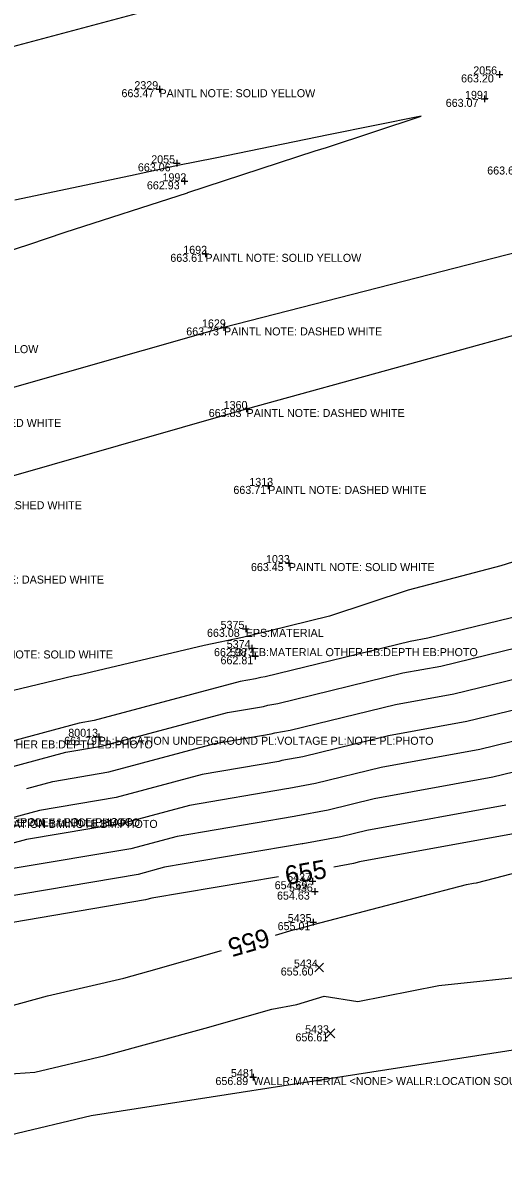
# Model space of a CAD drawing. Extents: x 2129350 to 2137777, y 657588 to 659885.
# Drawn here: x 2131176.8 to 2131248.9, y 658027 to 658197 of the extents above; entities that cross this region are included whole.
import ezdxf

# ---------------------------------------------------------------- set-up
doc = ezdxf.new("R2010")
doc.units = 0
for name, color, linetype in [('DT_X_Contour_Major', 7, 'Continuous'), ('DT_X_Contour_Minor', 7, 'Continuous'), ('DT_X_TIN_Hull', 7, 'Continuous'), ('PV_X_COP', 7, 'Continuous'), ('SV_X_Random_Point', 7, 'Continuous'), ('SV_X_Shot_Marker', 7, 'Continuous'), ('SV_X_Text_Comment', 7, 'Continuous'), ('SV_X_Text_Elevation', 7, 'Continuous'), ('SV_X_Text_Name', 7, 'Continuous')]:
    doc.layers.add(name, color=color, linetype=linetype)

msp = doc.modelspace()

# ---------------------------------------------------------------- linework, layer by layer
at = {"layer": 'DT_X_Contour_Major'}
for points in [[(2131177.44, 658082.19), (2131181.35, 658083.24), (2131189.77, 658084.67), (2131205.64, 658088.92), (2131214.08, 658090.36), (2131214.64, 658090.5), (2131216.96, 658090.93), (2131232.76, 658094.78), (2131241.48, 658096.37), (2131256.88, 658100.11), (2131266.02, 658101.76), (2131270.41, 658102.83), (2131275.1, 658103.16)], [(2131322.16, 658084.45), (2131320.63, 658084.2), (2131312.49, 658083.66), (2131312.59, 658083.71), (2131297.16, 658082.16), (2131291.36, 658081.75), (2131275.98, 658080.1), (2131275.43, 658079.98), (2131270.66, 658079.06), (2131251.61, 658075.61), (2131251.21, 658075.52), (2131227.36, 658071.17), (2131226.44, 658070.95), (2131223.48, 658070.4)], [(2131214.72, 658060.21), (2131217.4, 658060.97), (2131217.94, 658061.08), (2131220.42, 658061.81), (2131243.38, 658067.78), (2131244.41, 658067.99), (2131244.86, 658068.04), (2131268.59, 658074.2), (2131269.26, 658074.39), (2131276.9, 658076.38), (2131297.48, 658078.38), (2131301.36, 658078.7), (2131301.73, 658078.74), (2131302.21, 658078.8), (2131312.48, 658079.71)], [(2131215.21, 658068.94), (2131196.21, 658065.72), (2131195.27, 658065.47), (2131171.49, 658061.44), (2131170.66, 658061.21), (2131166.5, 658060.51), (2131165.68, 658060.29), (2131142.23, 658054.86), (2131140.81, 658054.45), (2131120.29, 658049.67), (2131119, 658049.23), (2131117.31, 658048.86)], [(2131109.88, 658033.58), (2131111.42, 658034.2), (2131123.25, 658036.01), (2131135.49, 658039.64), (2131144.51, 658040.53), (2131150.11, 658042.05), (2131162.14, 658046), (2131169.94, 658048.21), (2131180.58, 658051.09), (2131191.98, 658053.75), (2131195.77, 658054.79), (2131206.64, 658057.9)]]:
    msp.add_lwpolyline(points, dxfattribs=at)
at = {"layer": 'DT_X_Contour_Minor'}
for points in [[(2131161.5, 658158.5), (2131177.74, 658163.75), (2131183.2, 658165.57), (2131201.56, 658171.49), (2131201.61, 658171.5), (2131220.7, 658177.75), (2131222.39, 658178.25), (2131236.56, 658182.95), (2131222.67, 658180.15), (2131205.7, 658176.69), (2131200.12, 658175.56), (2131198.07, 658175.13), (2131193.01, 658174), (2131175.67, 658170.38)], [(2131258.69, 658118.74), (2131248.54, 658115.55), (2131234.65, 658111.9), (2131222.84, 658108.03), (2131210.63, 658104.99), (2131210.38, 658104.94), (2131209.78, 658104.8), (2131204.05, 658103.63), (2131185.25, 658099.18), (2131184.61, 658099.05), (2131181.52, 658098.3), (2131161.67, 658093.55)], [(2131258.98, 658109.91), (2131237.59, 658104.71), (2131234.92, 658104.22), (2131213.17, 658098.92), (2131212.52, 658098.81), (2131211.76, 658098.6), (2131209.42, 658098.2), (2131187.57, 658092.35), (2131185.29, 658091.96), (2131163.37, 658086.09)], [(2131164.42, 658082.53), (2131183.32, 658087.6), (2131188.67, 658088.51), (2131207.53, 658093.56), (2131212.92, 658094.48), (2131213.58, 658094.65), (2131215.07, 658094.93), (2131233.84, 658099.5), (2131239.54, 658100.54), (2131257.93, 658105.01)], [(2131255.82, 658095.21), (2131243.43, 658092.2), (2131231.68, 658090.06), (2131218.86, 658086.93), (2131215.69, 658086.35), (2131215.24, 658086.23), (2131203.76, 658084.28), (2131190.87, 658080.83), (2131179.38, 658078.88), (2131166.5, 658075.43)], [(2131254.77, 658090.31), (2131245.37, 658088.03), (2131230.6, 658085.34), (2131220.76, 658082.94), (2131216.75, 658082.2), (2131216.4, 658082.11), (2131201.87, 658079.64), (2131191.97, 658076.99), (2131177.4, 658074.52), (2131167.54, 658071.87)], [(2131253.72, 658085.41), (2131247.32, 658083.86), (2131229.52, 658080.61), (2131222.65, 658078.94), (2131217.81, 658078.05), (2131217.56, 658077.99), (2131199.99, 658075), (2131193.07, 658073.15), (2131175.43, 658070.16)], [(2131249.26, 658079.69), (2131228.44, 658075.89), (2131224.55, 658074.94), (2131218.86, 658073.9), (2131218.72, 658073.86), (2131198.1, 658070.36), (2131194.17, 658069.31), (2131173.46, 658065.8), (2131169.62, 658064.77), (2131166, 658064.16), (2131162.13, 658063.12), (2131141.77, 658058.4), (2131137.21, 658057.08), (2131119.49, 658052.95), (2131116.1, 658051.82), (2131099.18, 658048.09), (2131098.77, 658048.15), (2131095.16, 658047.5), (2131075.59, 658043.16), (2131071.8, 658042.27), (2131071.79, 658042.27), (2131067.97, 658041.26), (2131047.87, 658035.14), (2131031.28, 658030.08)], [(2131038.53, 658001.7), (2131043.18, 658003.02), (2131062.97, 658008.56), (2131069.3, 658011.07), (2131078.57, 658018.16), (2131084.71, 658015.48), (2131091.89, 658016.01), (2131110.13, 658021.04), (2131119.38, 658024.71), (2131125.21, 658027.56), (2131130.32, 658027.8), (2131140.76, 658028.82), (2131157.57, 658033.39), (2131166.63, 658036.37), (2131172.81, 658039.27), (2131178.64, 658039.66), (2131189.22, 658042.14), (2131204.2, 658046.23), (2131214.17, 658049.08), (2131217.95, 658049.78), (2131222.03, 658051.05), (2131227.09, 658050.25), (2131239.21, 658052.66), (2131254.4, 658054.22)]]:
    msp.add_lwpolyline(points, dxfattribs=at)
at = {"layer": 'DT_X_TIN_Hull'}
msp.add_lwpolyline([(2130731.78, 657936.94), (2130795.64, 657946.55), (2130887.46, 657955.05), (2130936.35, 657966.73), (2131016.83, 657992.73), (2131041.15, 657998.5), (2131065.47, 658004.28), (2131089.79, 658010.05), (2131114.12, 658015.82), (2131138.44, 658021.6), (2131162.76, 658027.37), (2131187.08, 658033.14), (2131284.79, 658048.33), (2131309.37, 658050.37), (2131329.76, 658052.52), (2131354.62, 658055.14), (2131379.48, 658057.75), (2131404.34, 658060.37), (2131429.2, 658062.98), (2131454.06, 658065.6), (2131478.92, 658068.21), (2131503.79, 658070.83)], dxfattribs=at)
at = {"layer": 'PV_X_COP'}
for points in [[(2130712.28, 658065.72), (2130760.53, 658079.19), (2130808.66, 658092.27), (2130856.27, 658105.25), (2130904.86, 658118.78), (2130952.88, 658132.43), (2131001.46, 658145.23), (2131048.98, 658158.95), (2131098.01, 658172.31), (2131145.3, 658185.44), (2131194.12, 658198.4), (2131242.1, 658211.21), (2131290.4, 658225.02), (2131338.4, 658238.17), (2131386.52, 658251.36), (2131434.96, 658264.62), (2131482.99, 658278.86)], [(2131496.4, 658230.41), (2131448.12, 658216.93), (2131400.03, 658203.66), (2131351.69, 658190.41), (2131303.58, 658176.94), (2131255.12, 658163.65), (2131207.02, 658151.3), (2131158.89, 658137.58), (2131110.73, 658123.99), (2131062.69, 658110.91), (2131014.52, 658097.43), (2130965.87, 658084.46), (2130917.87, 658070.89), (2130869.49, 658057.9), (2130821.45, 658044.54), (2130773.41, 658031.03), (2130725.14, 658018.16)], [(2130728.05, 658006.58), (2130776.44, 658019.66), (2130824.89, 658032.96), (2130872.98, 658046.17), (2130921.13, 658059.48), (2130969.16, 658072.87), (2131017.47, 658085.93), (2131065.38, 658099.66), (2131114.1, 658112.57), (2131161.99, 658125.25), (2131210.4, 658139.07), (2131258.26, 658152.31), (2131306.83, 658165.48), (2131354.96, 658178.81), (2131403.29, 658192.13), (2131451.49, 658205.21), (2131499.77, 658218.79)]]:
    msp.add_lwpolyline(points, dxfattribs=at)
at = {"layer": 'SV_X_Random_Point'}
for p, q in [((2131220.63, 658054.67), (2131221.96, 658056.01)), ((2131220.63, 658056.01), (2131221.96, 658054.67)), ((2131222.32, 658044.81), (2131223.65, 658046.15)), ((2131222.32, 658046.15), (2131223.65, 658044.81))]:
    msp.add_line(p, q, dxfattribs=at)
at = {"layer": 'SV_X_Shot_Marker'}
for p, q in [((2131247.84, 658189.23), (2131248.84, 658189.23)), ((2131248.34, 658189.73), (2131248.34, 658188.73)), ((2131248.34, 658189.23), (2131248.34, 658189.23)), ((2131197.34, 658187.51), (2131197.34, 658186.51)), ((2131196.84, 658187.01), (2131197.84, 658187.01)), ((2131197.34, 658187.01), (2131197.34, 658187.01)), ((2131245.56, 658185.56), (2131246.56, 658185.56)), ((2131246.06, 658186.06), (2131246.06, 658185.06)), ((2131246.06, 658185.56), (2131246.06, 658185.56)), ((2131199.47, 658175.9), (2131200.47, 658175.9)), ((2131199.97, 658176.4), (2131199.97, 658175.4)), ((2131199.97, 658175.9), (2131199.97, 658175.9)), ((2131201.12, 658173.7), (2131201.12, 658172.7)), ((2131200.62, 658173.2), (2131201.62, 658173.2)), ((2131201.12, 658173.2), (2131201.12, 658173.2)), ((2131203.74, 658162.33), (2131204.74, 658162.33)), ((2131204.24, 658162.83), (2131204.24, 658161.83)), ((2131204.24, 658162.33), (2131204.24, 658162.33)), ((2131207.02, 658151.8), (2131207.02, 658150.8)), ((2131206.52, 658151.3), (2131207.52, 658151.3)), ((2131207.02, 658151.3), (2131207.02, 658151.3)), ((2131210.4, 658139.57), (2131210.4, 658138.57)), ((2131209.9, 658139.07), (2131210.9, 658139.07)), ((2131210.4, 658139.07), (2131210.4, 658139.07)), ((2131213.16, 658127.54), (2131214.16, 658127.54)), ((2131213.66, 658128.04), (2131213.66, 658127.04)), ((2131213.66, 658127.54), (2131213.66, 658127.54)), ((2131216.25, 658115.97), (2131217.25, 658115.97)), ((2131216.75, 658116.47), (2131216.75, 658115.47)), ((2131216.75, 658115.97), (2131216.75, 658115.97)), ((2131209.78, 658106.11), (2131210.78, 658106.11)), ((2131210.28, 658106.61), (2131210.28, 658105.61)), ((2131210.28, 658106.11), (2131210.28, 658106.11)), ((2131210.69, 658103.22), (2131211.69, 658103.22)), ((2131211.19, 658103.72), (2131211.19, 658102.72)), ((2131211.19, 658103.22), (2131211.19, 658103.22)), ((2131211.71, 658102.5), (2131211.71, 658101.5)), ((2131211.21, 658102), (2131212.21, 658102)), ((2131211.71, 658102), (2131211.71, 658102)), ((2131188.23, 658090.43), (2131188.23, 658089.43)), ((2131187.73, 658089.93), (2131188.73, 658089.93)), ((2131188.23, 658089.93), (2131188.23, 658089.93)), ((2131219.79, 658068.28), (2131220.79, 658068.28)), ((2131220.29, 658068.78), (2131220.29, 658067.78)), ((2131220.29, 658068.28), (2131220.29, 658068.28)), ((2131220.13, 658066.72), (2131221.13, 658066.72)), ((2131220.63, 658067.22), (2131220.63, 658066.22)), ((2131220.63, 658066.72), (2131220.63, 658066.72)), ((2131219.88, 658062.14), (2131220.88, 658062.14)), ((2131220.38, 658062.64), (2131220.38, 658061.64)), ((2131220.38, 658062.14), (2131220.38, 658062.14)), ((2131211.41, 658039.42), (2131211.41, 658038.42)), ((2131210.91, 658038.92), (2131211.91, 658038.92)), ((2131211.41, 658038.92), (2131211.41, 658038.92))]:
    msp.add_line(p, q, dxfattribs=at)

# ---------------------------------------------------------------- texts
at = {"layer": 'DT_X_Contour_Major'}
for rotation, p in [(9.9929, (2131216.43, 658067.71)), (195.9659, (2131213.38, 658061.28))]:
    msp.add_text('655', height=2.8, rotation=rotation, dxfattribs=at).set_placement(p)
at = {"layer": 'SV_X_Text_Comment'}
for s, p in [('PAINTL NOTE: SOLID YELLOW', (2131197.34, 658185.81)), ('PAINTL NOTE: SOLID YELLOW', (2131204.24, 658161.13)), ('PAINTL NOTE: DASHED WHITE', (2131207.02, 658150.1)), ('PAINTL NOTE: SOLID YELLOW', (2131155.82, 658147.44)), ('PAINTL NOTE: DASHED WHITE', (2131210.4, 658137.87)), ('PAINTL NOTE: DASHED WHITE', (2131158.89, 658136.38)), ('PAINTL NOTE: DASHED WHITE', (2131213.66, 658126.34)), ('PAINTL NOTE: DASHED WHITE', (2131161.99, 658124.05)), ('PAINTL NOTE: SOLID WHITE', (2131216.75, 658114.77)), ('PAINTL NOTE: DASHED WHITE', (2131165.31, 658112.9)), ('EPS:MATERIAL', (2131210.28, 658104.91)), ('PAINTL NOTE: SOLID WHITE', (2131168.53, 658101.67)), ('EB:MATERIAL OTHER EB:DEPTH EB:PHOTO', (2131211.19, 658102.02)), ('EB:MATERIAL OTHER EB:DEPTH EB:PHOTO', (2131162.46, 658088.19)), ('PL:LOCATION UNDERGROUND PL:VOLTAGE PL:NOTE PL:PHOTO', (2131188.23, 658088.73)), ('LPOLE:MATERIAL STEEL LPOLE:OWNER LPOLE:POLE# LPOLE:PHOTO', (2131139, 658076.53)), ('LPOLE:MATERIAL STEEL LPOLE:OWNER LPOLE:POLE# LPOLE:PHOTO', (2131140.03, 658076.48)), ('BM:DESCRIPTION SE BOLT ON POLE BM:LOCATION BM:NOTE BM:PHOTO', (2131140.19, 658076.27)), ('WALLR:MATERIAL <NONE> WALLR:LOCATION SOUND WALL BEND WALLR:CONDITION WALLR:', (2131211.41, 658037.72))]:
    msp.add_text(s, height=1.2, dxfattribs=at).set_placement(p)
at = {"layer": 'SV_X_Text_Elevation'}
for s, p in [('663.20', (2131242.57, 658188.03)), ('663.47', (2131191.65, 658185.81)), ('663.07', (2131240.27, 658184.36)), ('663.06', (2131194.11, 658174.7)), ('663.67', (2131246.49, 658174.22)), ('662.93', (2131195.46, 658172)), ('663.61', (2131198.97, 658161.13)), ('663.73', (2131201.36, 658150.1)), ('663.83', (2131204.73, 658137.87)), ('663.71', (2131208.43, 658126.34)), ('663.45', (2131211.06, 658114.77)), ('663.08', (2131204.47, 658104.91)), ('662.98', (2131205.52, 658102.02)), ('662.81', (2131206.5, 658100.8)), ('661.79', (2131183.06, 658088.73)), ('654.69', (2131214.62, 658067.08)), ('654.63', (2131214.97, 658065.52)), ('655.01', (2131215.06, 658060.94)), ('655.60', (2131215.53, 658054.14)), ('656.61', (2131217.74, 658044.28)), ('656.89', (2131205.74, 658037.72))]:
    msp.add_text(s, height=1.2, dxfattribs=at).set_placement(p)
at = {"layer": 'SV_X_Text_Name'}
for s, p in [('2056', (2131244.4, 658189.23)), ('2329', (2131193.58, 658187.01)), ('1991', (2131243.16, 658185.56)), ('2055', (2131196.11, 658175.9)), ('1992', (2131197.8, 658173.2)), ('1692', (2131200.91, 658162.33)), ('1629', (2131203.72, 658151.3)), ('1360', (2131206.97, 658139.07)), ('1313', (2131210.82, 658127.54)), ('1033', (2131213.32, 658115.97)), ('5375', (2131206.51, 658106.11)), ('5374', (2131207.43, 658103.22)), ('5373', (2131207.94, 658102)), ('80013', (2131183.67, 658089.93)), ('5437', (2131216.5, 658068.28)), ('5436', (2131216.76, 658066.72)), ('5435', (2131216.58, 658062.14)), ('5434', (2131217.51, 658055.34)), ('5433', (2131219.18, 658045.48)), ('5481', (2131208.06, 658038.92))]:
    msp.add_text(s, height=1.2, dxfattribs=at).set_placement(p)

doc.saveas('drawing.dxf')
